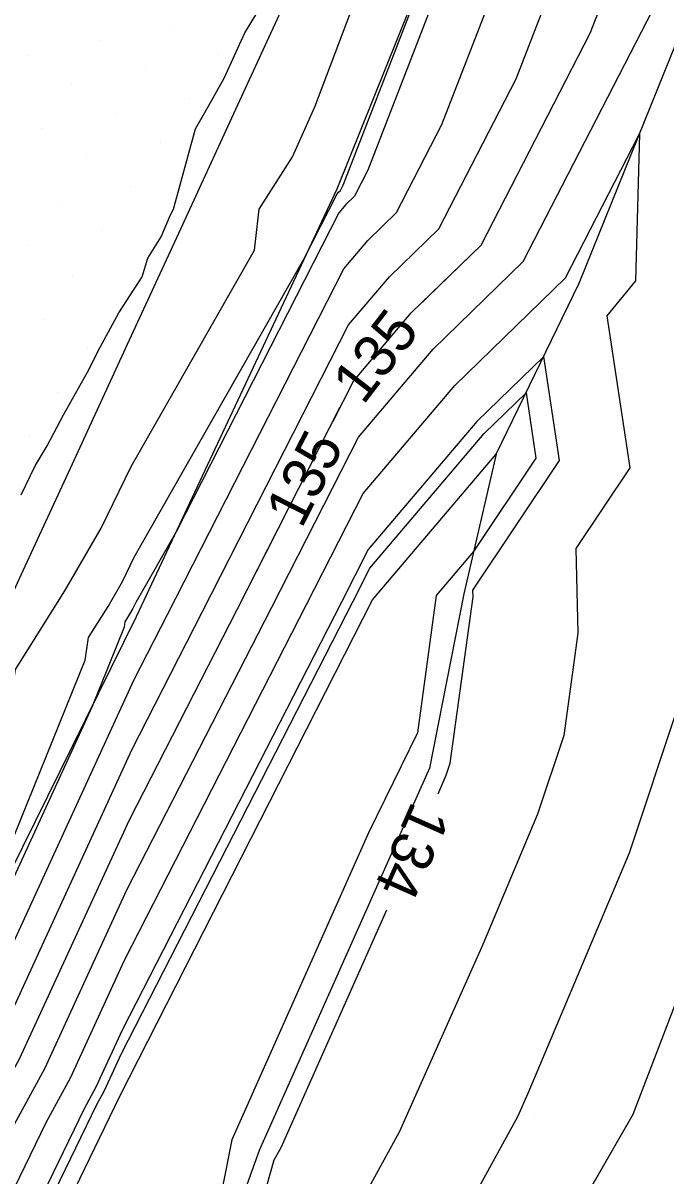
# Model space of a CAD drawing. Extents: x 2354170 to 2357230, y 866100 to 868290.
# Drawn here: x 2355715.8 to 2355746.2, y 866987.1 to 867041.6 of the extents above; entities that cross this region are included whole.
import ezdxf

# ---------------------------------------------------------------- set-up
doc = ezdxf.new("R2010")
doc.units = 0
for name, color, linetype in [('Default', 7, 'Continuous'), ('DTM Contours Major', 7, 'Continuous'), ('DTM Contours Major Text', 7, 'Continuous'), ('DTM Contours Minor', 7, 'Continuous'), ('Exist DTM QL2 LIDAR Elevation Point', 7, 'Continuous'), ('Exist DTM Scan Elevation Point', 7, 'Continuous'), ('Exist Roads EOP', 7, 'Continuous'), ('PH Exist DTM Breakline', 7, 'Continuous')]:
    doc.layers.add(name, color=color, linetype=linetype)

msp = doc.modelspace()

# ---------------------------------------------------------------- linework, layer by layer
at = {"layer": 'Default'}
for points in [[(2355734.434, 867028.159), (2355737.468, 867031.11), (2355742.628, 867041.127), (2355744.779, 867046.682), (2355746.685, 867057.518), (2355750.712, 867066.728), (2355756.851, 867080.409), (2355760.912, 867088.478), (2355766.145, 867097.472), (2355767.987, 867090.505), (2355769.677, 867086.133), (2355767.729, 867075.668), (2355767.623, 867075.163)], [(2355766.395, 867069.29), (2355766.212, 867068.418), (2355767.348, 867060.724), (2355764.411, 867055.382), (2355761.306, 867041.337), (2355761.483, 867040.011), (2355761.288, 867038.703), (2355760.543, 867030.011), (2355760.628, 867029.363), (2355759.98, 867028.882), (2355752.646, 867020.011), (2355752.909, 867012.94), (2355752.378, 867010.011), (2355751.417, 867008.573), (2355749.98, 867004.085), (2355748.789, 867000.518), (2355747.551, 866997.582), (2355744.64, 866990.01), (2355739.98, 866981.888), (2355739.217, 866980.498), (2355738.994, 866979.708), (2355738.23, 866976.629)], [(2355687.37, 866940.475), (2355692.99, 866950.981), (2355694.578, 866956.229), (2355696.403, 866960.797), (2355698.265, 866962.936), (2355700.188, 866966.999), (2355702.394, 866970.471), (2355707.406, 866982.318), (2355709.756, 866987.164), (2355713.238, 866993.534), (2355721.066, 867010.571), (2355722.642, 867013.647), (2355730.975, 867029.989), (2355732.109, 867031.326), (2355733.477, 867032.657), (2355735.619, 867036.814), (2355740.431, 867049.243)], [(2355693.843, 866948.912), (2355695.946, 866955.863), (2355697.454, 866959.637), (2355698.992, 866961.404), (2355701.639, 866966.999), (2355703.475, 866969.887), (2355707.643, 866979.74), (2355711.546, 866987.788), (2355714.442, 866993.086), (2355720.953, 867007.257), (2355724.287, 867013.764), (2355731.207, 867027.335), (2355733.14, 867029.614), (2355735.472, 867031.884), (2355739.123, 867038.971), (2355742.605, 867047.963)], [(2355705.489, 866987.037), (2355706.475, 866989.212), (2355708.833, 866993.963), (2355710.058, 866996.384), (2355711.184, 866998.773), (2355715.069, 867008.358), (2355715.464, 867011.055), (2355717.796, 867014.76), (2355719.506, 867017.735), (2355720.932, 867020.638), (2355726.753, 867030.868), (2355726.982, 867032.816), (2355728.547, 867035.281), (2355729.617, 867037.644), (2355733.194, 867047.103)], [(2355736.75, 867046.632), (2355732.114, 867034.658), (2355731.482, 867033.431), (2355731.078, 867033.038), (2355730.743, 867032.643), (2355723.049, 867017.555), (2355721.145, 867014.208), (2355721.011, 867013.935), (2355720.85, 867013.656), (2355720.631, 867013.307), (2355720.594, 867013.054), (2355719.075, 867009.305), (2355712.034, 866993.982), (2355707.966, 866986.54), (2355707.169, 866984.895), (2355701.314, 866971.056), (2355698.736, 866966.999), (2355697.538, 866964.467), (2355695.352, 866961.957), (2355693.336, 866956.908)], [(2355695.548, 866944.774), (2355698.682, 866955.131), (2355699.555, 866957.317), (2355700.447, 866958.341), (2355704.543, 866966.998), (2355705.635, 866968.717), (2355708.118, 866974.585), (2355715.126, 866989.036), (2355716.85, 866992.191), (2355720.727, 867000.628), (2355727.577, 867014), (2355731.67, 867022.027), (2355735.202, 867026.191), (2355739.463, 867030.337), (2355746.132, 867043.284)], [(2355715.728, 867019.308), (2355716.379, 867020.68), (2355716.953, 867021.619), (2355717.728, 867023.083), (2355718.865, 867025.108), (2355719.461, 867026.288), (2355720.342, 867027.914), (2355721.441, 867029.607), (2355721.711, 867030.487), (2355722.348, 867031.509), (2355722.737, 867032.434), (2355722.818, 867032.603), (2355722.928, 867032.814), (2355723.972, 867036.61), (2355724.592, 867037.715), (2355725.329, 867039.006), (2355726.298, 867041.148), (2355727.067, 867042.4)], [(2355753.81, 867042.44), (2355753.116, 867038.586), (2355752.877, 867029.732), (2355747.4, 867023.061), (2355747.823, 867020.234), (2355746.823, 867018.736), (2355747.009, 867011.041), (2355746.759, 867009.23), (2355744.465, 867002.362), (2355739.679, 866991.005), (2355739.191, 866989.907), (2355735.375, 866982.953), (2355734.029, 866978.183), (2355732.466, 866971.884), (2355729.195, 866961.435), (2355728.783, 866959.461), (2355726.248, 866950.83), (2355724.946, 866944.53)], [(2355708.355, 866972.007), (2355716.915, 866989.659), (2355718.054, 866991.743), (2355720.614, 866997.314), (2355729.222, 867014.118), (2355731.902, 867019.373), (2355736.233, 867024.479), (2355741.458, 867029.564), (2355744.965, 867036.37), (2355744.777, 867029.414), (2355743.422, 867027.763), (2355744.496, 867020.579), (2355741.954, 867016.77), (2355742.051, 867012.759), (2355741.385, 867007.928), (2355740.142, 867004.205), (2355737.547, 866998.049), (2355733.602, 866989.178), (2355731.533, 866985.409)], [(2355735.445, 867005.162), (2355735.818, 867006.048), (2355736.011, 867006.626), (2355737.094, 867014.477), (2355737.086, 867014.804), (2355741.17, 867020.924), (2355740.433, 867025.851), (2355737.264, 867022.767), (2355732.133, 867016.72), (2355730.867, 867014.235), (2355720.501, 866994), (2355719.258, 866991.295), (2355718.705, 866990.283), (2355708.592, 866969.429), (2355707.796, 866967.548), (2355707.446, 866966.997), (2355703.187, 866957.995)], [(2355687.748, 866933.426), (2355690.951, 866939.845), (2355694.695, 866946.843), (2355697.314, 866955.497), (2355698.504, 866958.477), (2355699.719, 866959.872), (2355703.091, 866966.998), (2355704.555, 866969.302), (2355707.88, 866977.162), (2355713.336, 866988.412), (2355715.646, 866992.638), (2355720.84, 867003.942), (2355725.932, 867013.882), (2355730.799, 867023.427)], [(2355694.754, 866910.93), (2355695.22, 866912.278), (2355705.476, 866935.086), (2355705.902, 866937.786), (2355707.712, 866937), (2355716.569, 866946.716), (2355718.453, 866950.36), (2355718.884, 866952.448), (2355719.724, 866955.308), (2355723.258, 866972.22), (2355723.827, 866974.038), (2355724.099, 866975.134), (2355727.691, 866987.864), (2355728.012, 866988.449), (2355733.008, 866999.679)]]:
    msp.add_lwpolyline(points, dxfattribs=at)
at = {"layer": 'DTM Contours Major'}
for points in [[(2355730.472, 867022.786), (2355731.438, 867024.681), (2355734.171, 867027.903), (2355737.468, 867031.11), (2355742.628, 867041.127), (2355744.779, 867046.682), (2355746.685, 867057.518), (2355750.712, 867066.728), (2355756.851, 867080.409), (2355760.912, 867088.478), (2355766.145, 867097.472), (2355767.987, 867090.505), (2355769.677, 867086.133), (2355768.864, 867081.767)], [(2355767.766, 867075.868), (2355767.729, 867075.668), (2355766.212, 867068.418), (2355767.348, 867060.724), (2355764.411, 867055.382), (2355761.306, 867041.337), (2355761.483, 867040.011), (2355761.288, 867038.703), (2355760.543, 867030.011), (2355760.628, 867029.363), (2355759.98, 867028.882), (2355752.646, 867020.011), (2355752.909, 867012.94), (2355752.378, 867010.011), (2355751.417, 867008.573), (2355749.98, 867004.085), (2355748.789, 867000.518), (2355747.551, 866997.582), (2355744.64, 866990.01), (2355740.547, 866982.877)], [(2355684.729, 866927.424), (2355684.945, 866927.806), (2355690.951, 866939.845), (2355694.695, 866946.843), (2355697.314, 866955.497), (2355698.504, 866958.477), (2355699.719, 866959.872), (2355703.091, 866966.998), (2355704.555, 866969.302), (2355707.88, 866977.162), (2355713.336, 866988.412), (2355715.646, 866992.638), (2355720.84, 867003.942), (2355725.932, 867013.882), (2355727.746, 867017.441)]]:
    msp.add_lwpolyline(points, dxfattribs=at)
at = {"layer": 'DTM Contours Minor'}
for points in [[(2355684.983, 866940.896), (2355691.854, 866953.74), (2355692.755, 866956.717), (2355695.002, 866962.344), (2355697.296, 866964.978), (2355698.252, 866967), (2355700.954, 866971.251), (2355707.09, 866985.755), (2355707.37, 866986.332), (2355711.632, 866994.131), (2355712.351, 866995.696), (2355718.752, 867011.489), (2355718.909, 867012.557), (2355719.832, 867014.024), (2355720.51, 867015.202), (2355721.074, 867016.351), (2355729.097, 867030.45), (2355730.666, 867033.528), (2355730.734, 867033.608), (2355730.817, 867033.688), (2355730.946, 867033.939), (2355736.856, 867049.204)], [(2355708.671, 866968.57), (2355719.302, 866990.491), (2355719.659, 866991.146), (2355720.463, 866992.895), (2355731.415, 867014.275), (2355732.211, 867015.835), (2355737.608, 867022.197), (2355739.598, 867024.133), (2355740.061, 867021.039), (2355737.119, 867016.63), (2355735.347, 867014.542), (2355734.461, 867008.057), (2355732.145, 867003.333), (2355725.688, 866988.819), (2355723.85, 866979.609)]]:
    msp.add_lwpolyline(points, dxfattribs=at)
at = {"layer": 'Exist DTM QL2 LIDAR Elevation Point'}
msp.add_line((2355739.98, 866990.01), (2355739.98, 866990.01), dxfattribs=at)
at = {"layer": 'Exist DTM Scan Elevation Point'}
for p, q in [((2355722.963, 867041.5), (2355722.963, 867041.5)), ((2355719.498, 867040.794), (2355719.498, 867040.794)), ((2355716.034, 867040.089), (2355716.034, 867040.089)), ((2355725.048, 867040.12), (2355725.048, 867040.12)), ((2355721.583, 867039.415), (2355721.583, 867039.415)), ((2355718.119, 867038.709), (2355718.119, 867038.709)), ((2355723.668, 867038.035), (2355723.668, 867038.035)), ((2355720.204, 867037.33), (2355720.204, 867037.33)), ((2355716.74, 867036.624), (2355716.74, 867036.624)), ((2355722.289, 867035.95), (2355722.289, 867035.95)), ((2355718.825, 867035.245), (2355718.825, 867035.245)), ((2355720.91, 867033.865), (2355720.91, 867033.865)), ((2355717.445, 867033.16), (2355717.445, 867033.16)), ((2355722.995, 867032.486), (2355722.995, 867032.486)), ((2355719.53, 867031.78), (2355719.53, 867031.78)), ((2355716.066, 867031.075), (2355716.066, 867031.075)), ((2355721.615, 867030.401), (2355721.615, 867030.401)), ((2355718.151, 867029.696), (2355718.151, 867029.696)), ((2355720.236, 867028.316), (2355720.236, 867028.316)), ((2355716.771, 867027.611), (2355716.771, 867027.611)), ((2355718.856, 867026.231), (2355718.856, 867026.231)), ((2355717.477, 867024.146), (2355717.477, 867024.146)), ((2355716.097, 867022.061), (2355716.097, 867022.061)), ((2355716.803, 867018.597), (2355716.803, 867018.597))]:
    msp.add_line(p, q, dxfattribs=at)
at = {"layer": 'Exist Roads EOP'}
msp.add_lwpolyline([(2355728.262, 867042.763), (2355725.758, 867037.31), (2355723.251, 867031.859), (2355720.741, 867026.41), (2355718.229, 867020.961), (2355715.714, 867015.513), (2355713.197, 867010.067), (2355710.675, 867004.623), (2355708.146, 866999.182), (2355705.608, 866993.745), (2355703.06, 866988.313), (2355702.494, 866987.106)], dxfattribs=at)
at = {"layer": 'PH Exist DTM Breakline'}
for points in [[(2355767.898, 867124.079), (2355765.3, 867117.18), (2355760.121, 867103.47), (2355755.299, 867093.277), (2355745.008, 867070.036), (2355737.553, 867050.938), (2355730.646, 867033.755), (2355721.167, 867013.541), (2355711.587, 866994.148), (2355707.047, 866986.22), (2355700.194, 866971.662), (2355696.336, 866967), (2355693.714, 866963.765), (2355690.364, 866957.356), (2355683.724, 866941.118)], [(2355698.097, 866938.585), (2355702.449, 866954.123), (2355708.816, 866966.997), (2355720.394, 866990.872), (2355732.341, 867014.341), (2355738.188, 867021.233), (2355742.114, 867029.309), (2355748.292, 867044.613), (2355755.564, 867063.914), (2355763.518, 867086.25), (2355766.202, 867097.715), (2355768.861, 867107.369)], [(2355738.188, 867021.233), (2355736.654, 867014.63), (2355735.024, 867006.387), (2355726.985, 866988.315), (2355722.008, 866974.492), (2355715.235, 866953.25), (2355706.583, 866934.561), (2355695.064, 866910.851), (2355684.262, 866884.645), (2355674.978, 866864.953), (2355661.864, 866842.475), (2355656.813, 866836.759), (2355647.237, 866817.198), (2355637.769, 866796.945), (2355629.36, 866775.863), (2355617.165, 866749.247), (2355606.568, 866727.407), (2355599.058, 866711.095), (2355587.661, 866688.777), (2355575.005, 866662.522), (2355566.348, 866644.235), (2355561.526, 866634.806)]]:
    msp.add_lwpolyline(points, dxfattribs=at)

# ---------------------------------------------------------------- texts
at = {"layer": 'Default'}
for s, rotation, p in [('135', 52.4635, (2355731.894, 867023.506)), ('134', 246.0343, (2355734.225, 867004.877))]:
    msp.add_text(s, height=2, rotation=rotation, dxfattribs=at).set_placement(p)
at = {"layer": 'DTM Contours Major Text'}
msp.add_text('135', height=2, rotation=62.9818, dxfattribs=at).set_placement((2355728.98, 867017.66))

doc.saveas('drawing.dxf')
